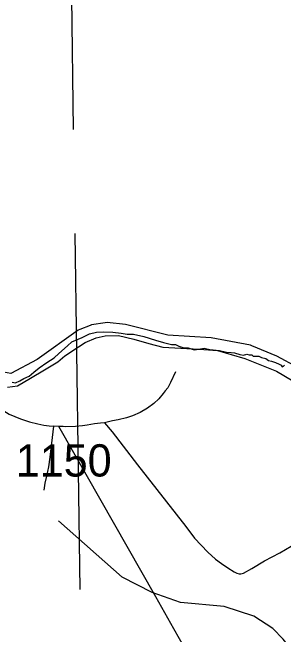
# Model space of a CAD drawing. Extents: x 2290615 to 2522933, y 819489 to 1012715.
# Drawn here: x 2416128 to 2420335, y 971595 to 981239 of the extents above; entities that cross this region are included whole.
import ezdxf

# ---------------------------------------------------------------- set-up
doc = ezdxf.new("R2010")
doc.units = 0
for name, color, linetype in [('Exist Boundary Political CountyLine', 7, 'Continuous'), ('Exist Hydrographic Misc Water Feature', 7, 'Continuous'), ('Exist Hydrographic River Shore', 7, 'Continuous'), ('Exist Road Non-System Type 51', 7, 'Continuous'), ('Exist Road Secondary Type 51 Attributed', 7, 'Continuous'), ('Exist Road Secondary Type 51 Number Label', 7, 'Continuous'), ('Map Preparation Longitude Latitude Lines', 7, 'Continuous')]:
    doc.layers.add(name, color=color, linetype=linetype)

msp = doc.modelspace()

# ---------------------------------------------------------------- linework, layer by layer
at = {"layer": 'Exist Boundary Political CountyLine'}
msp.add_lwpolyline([(2416124.6, 975505.9), (2416176, 975499.8), (2416241.6, 975528.5), (2416307.3, 975565.5), (2416387.4, 975602.5), (2416461.2, 975662), (2416545.4, 975731.8), (2416662.4, 975809.9), (2416777.3, 975885.9), (2416849.2, 975949.5), (2416982.6, 976070.7), (2417052.3, 976132.3), (2417208.3, 976198), (2417323.3, 976255.5), (2417434.1, 976280.2), (2417542.9, 976288.4), (2417684.5, 976280.2), (2417813.8, 976267.8), (2417910.3, 976253.5), (2418004.7, 976251.4), (2418166.8, 976214.4), (2418347.4, 976161), (2418472.6, 976122), (2418595.8, 976093.3), (2418657.4, 976089.2), (2418710.7, 976066.6), (2418772.3, 976044), (2418852.3, 976037.8), (2418946.8, 976011.1), (2419020.6, 976017.3), (2419100.7, 976035.8), (2419193, 976015.2), (2419342.9, 975996.8), (2419451.7, 975974.2), (2419519.4, 975968), (2419574.8, 975963.9), (2419656.9, 975937.2), (2419712.3, 975924.9), (2419763.6, 975939.3), (2419802.6, 975931), (2419841.6, 975931), (2419862.1, 975910.5), (2419895, 975910.5), (2419950.4, 975908.4), (2419993.5, 975892), (2420057.1, 975875.6), (2420100.2, 975842.7), (2420149.5, 975832.5), (2420209, 975809.9), (2420268.5, 975787.3), (2420295.2, 975770.9), (2420311.6, 975744.2), (2420334.2, 975754.4), (2420350.6, 975772.9)], dxfattribs=at)
at = {"layer": 'Exist Hydrographic Misc Water Feature'}
msp.add_lwpolyline([(2423639.8, 969593.1), (2423572.7, 969639.6), (2423536.8, 969805.5), (2423459.7, 969946.8), (2423265.7, 970152.3), (2422592.8, 970567.8), (2422089.8, 970777), (2421528.7, 970934.5), (2421037.6, 970911.1), (2420694.8, 970982.3), (2420584.7, 971105.9), (2420490.8, 971322), (2420328.8, 971525.4), (2420167.6, 971689.5), (2419873.8, 971877.7), (2419413.6, 972029.5), (2418737.8, 972093.7), (2418293.6, 972246.1), (2417831.7, 972483.2), (2416844.7, 973358.7)], dxfattribs=at)
at = {"layer": 'Exist Hydrographic River Shore'}
for points in [[(2420880, 975558.9), (2420232.2, 975912.2), (2419843.4, 976072.9), (2419820, 976079.9), (2419210.2, 976196), (2418538.7, 976235.5), (2417880.7, 976399), (2417597.3, 976430.2), (2417564.9, 976429.3), (2417357, 976394.6), (2417332.4, 976387.7), (2417175.3, 976325.5), (2417149.9, 976311.5), (2416513.6, 975856.5), (2416102.7, 975640.9), (2415868.5, 975683.8), (2415772.2, 975735.2)], [(2416052.6, 975429.9), (2416205.6, 975451.8), (2416409.5, 975568.3), (2416628, 975699.5), (2416832, 975823.4), (2416941.3, 975918.1), (2417152.5, 976056.6), (2417254.5, 976122.1), (2417429.3, 976195), (2417567.7, 976224.1), (2417771.7, 976231.4), (2418012.1, 976173.1), (2418245.2, 976107.6), (2418463.7, 976049.3), (2418740.5, 976034.7), (2419024.6, 976020.1), (2419308.7, 975998.3), (2419731.2, 975874.4), (2420226.5, 975677.6), (2420619.8, 975444.5)]]:
    msp.add_lwpolyline(points, dxfattribs=at)
at = {"layer": 'Exist Road Non-System Type 51'}
msp.add_line((2416850.3, 974819.2), (2416764.1, 974824.5), dxfattribs=at)
msp.add_line((2416850.3, 974819.2), (2416764.1, 974824.5), dxfattribs=at)
for points in [[(2418659.4, 975666.5), (2418579.7, 975503.8), (2418538.6, 975420.1), (2418500.1, 975373.6), (2418465.6, 975331.1), (2418397.9, 975250.1), (2418320.9, 975174.4), (2418224, 975102.7), (2418111.2, 975036.3), (2417989.1, 974983.2), (2417896.2, 974952.6), (2417770.1, 974923.4), (2417679.9, 974907.5), (2417557.8, 974879.6)], [(2417557.8, 974879.6), (2417492.7, 974873.6), (2417399.8, 974860.3), (2417289.7, 974839.1), (2417215.3, 974829.8), (2417109.2, 974821.8), (2416959.2, 974816.5), (2416914, 974817.8), (2416850.3, 974819.2)], [(2417557.8, 974879.6), (2417492.7, 974873.6), (2417399.8, 974860.3), (2417289.7, 974839.1), (2417215.3, 974829.8), (2417109.2, 974821.8), (2416959.2, 974816.5), (2416914, 974817.8), (2416850.3, 974819.2)], [(2417557.8, 974879.6), (2417674.6, 974740.1), (2418068.7, 974227.5), (2418820, 973269.3), (2418955.3, 973090.7), (2419054.9, 972978.5), (2419161.1, 972871.6), (2419277.8, 972765.3), (2419369.4, 972694.9), (2419467.6, 972627.2), (2419565.9, 972566.1), (2419609.7, 972544.9), (2419645.5, 972536.9), (2419670.7, 972535.6), (2419710.5, 972546.2), (2419840.6, 972618.6), (2420036.4, 972737.4), (2420274.6, 972862.9), (2420625.7, 973066.8)], [(2416764.1, 974824.5), (2416707, 974347), (2416685.8, 974195.6), (2416655.2, 974052.2), (2416630, 973940.7), (2416614.1, 973831.8)], [(2416764.1, 974824.5), (2416707, 974347), (2416685.8, 974195.6), (2416655.2, 974052.2), (2416630, 973940.7), (2416614.1, 973831.8)], [(2424900.2, 966297.5), (2424523.9, 966601.9), (2424141.3, 966926.4), (2423402.4, 967529.7), (2423205.1, 967665.6), (2422260.1, 968439.8), (2421708, 968899.3), (2421219.6, 969311), (2419916.2, 970374.8), (2419142.5, 971005), (2418997.8, 971116.5), (2418963.3, 971144.4), (2418931.4, 971176.3), (2418895.6, 971225.4), (2418870.4, 971262.6), (2418809.3, 971374.2), (2418632.8, 971682.3), (2418352.8, 972177.7), (2416850.3, 974819.2)]]:
    msp.add_lwpolyline(points, dxfattribs=at)
at = {"layer": 'Exist Road Secondary Type 51 Attributed'}
msp.add_lwpolyline([(2414085.6, 976471.2), (2414177.3, 976497.8), (2414203.8, 976496.5), (2414242.3, 976495.2), (2414266.2, 976489.9), (2414286.1, 976475.3), (2414319.3, 976447.4), (2414400.3, 976377), (2414523.7, 976266.7), (2414787.8, 976017.7), (2415030.7, 975762.8), (2415336, 975497.1), (2415523.1, 975349.7), (2415708.9, 975233.5), (2415785.9, 975184.4), (2415905.4, 975116.7), (2416077.9, 975013.1), (2416253.1, 974938.7), (2416395.1, 974893.5), (2416521.2, 974860.3), (2416616.7, 974841.7), (2416700.4, 974828.5), (2416764.1, 974824.5)], dxfattribs=at)
at = {"layer": 'Map Preparation Longitude Latitude Lines'}
for p, q in [((2417077.8, 979423.9), (2416983.6, 986023.3)), ((2417179.5, 972295.2), (2417100.8, 977812.4))]:
    msp.add_line(p, q, dxfattribs=at)

# ---------------------------------------------------------------- texts
at = {"layer": 'Exist Road Secondary Type 51 Number Label'}
msp.add_text('1150', height=500, rotation=360, dxfattribs=at).set_placement((2416180.2, 974044.7))

doc.saveas('drawing.dxf')
